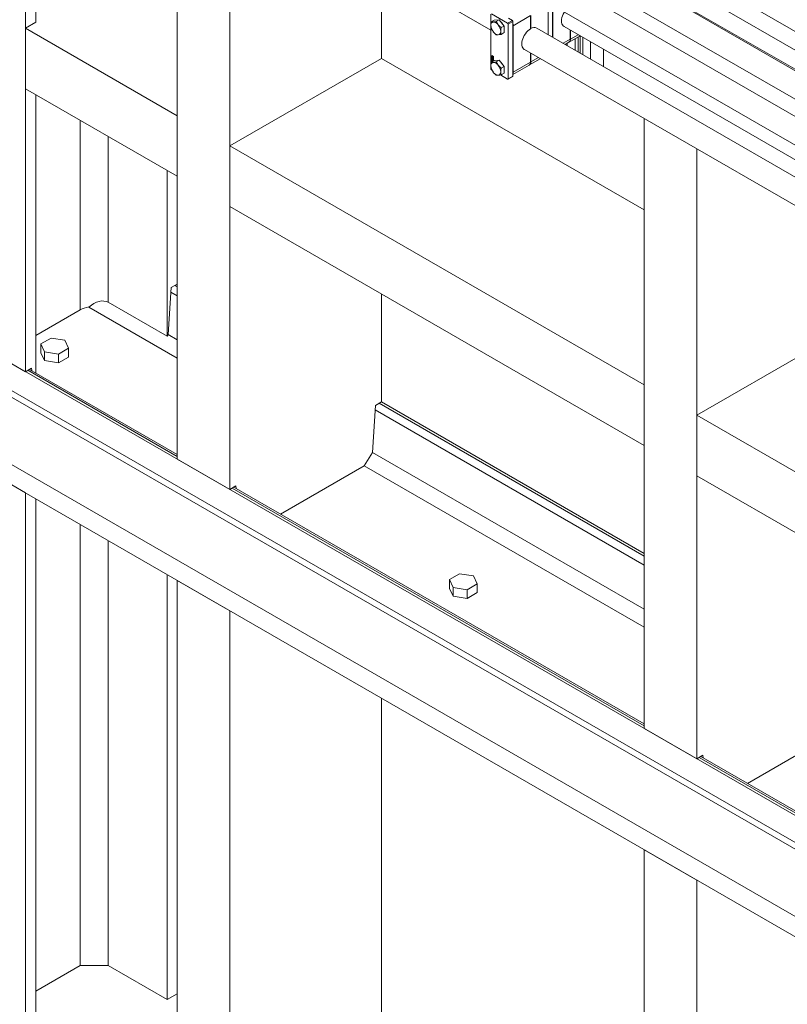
# Model space of a CAD drawing. Header units: millimetres. Extents: x 525 to 29324, y 175 to 20618.
# Tile 372 of 588: x 19094 to 20024, y 13151 to 14345. Entities that reach past the tile are written whole.
import ezdxf

# ---------------------------------------------------------------- set-up
doc = ezdxf.new("R2010")
doc.units = ezdxf.units.MM
doc.linetypes.add('SLD-Continua', pattern=[0])

msp = doc.modelspace()

# ---------------------------------------------------------------- linework, layer by layer
at = {"color": 7, "linetype": 'SLD-Continua', "lineweight": 18, "ltscale": 35}
for p, q in [((19101.2, 13917.9), (19101.2, 14657.3)), ((19101.2, 13917.9), (19101.2, 14657.3)), ((19101.2, 13917.9), (19101.2, 14657.3)), ((19101.2, 13917.9), (19101.2, 14657.3)), ((19101.2, 13917.9), (19101.2, 14657.3)), ((19113.6, 14341.6), (19113.6, 14650.2)), ((19113.6, 14341.6), (19113.6, 14650.2)), ((19113.6, 14341.6), (19113.6, 14650.2)), ((19113.6, 14341.6), (19113.6, 14650.2)), ((19113.6, 14341.6), (19113.6, 14650.2)), ((19285, 13811.8), (19285, 14551.2)), ((19285, 13811.8), (19285, 14551.2)), ((19285, 13811.8), (19285, 14551.2)), ((19285, 13811.8), (19285, 14551.2)), ((19285, 13811.8), (19285, 14551.2)), ((19348.7, 13775.1), (19348.7, 14514.5)), ((19348.7, 13775.1), (19348.7, 14514.5)), ((19348.7, 13775.1), (19348.7, 14514.5)), ((19348.7, 13775.1), (19348.7, 14514.5)), ((19348.7, 13775.1), (19348.7, 14514.5)), ((20753.4, 13892.3), (19730.7, 14482.5)), ((19760.3, 14488), (20773, 13903.6)), ((19720.8, 14465.1), (20742.4, 13875.5)), ((20742.4, 13873.7), (19768.6, 14435.7)), ((20742.4, 13873.7), (19768.6, 14435.7)), ((19753.6, 14409.8), (20742.4, 13839.1)), ((19753.6, 14409.8), (20742.4, 13839.1)), ((19532.5, 14297.7), (19532.5, 14398.6)), ((19532.5, 14297.7), (19532.5, 14398.6)), ((19532.5, 14297.7), (19532.5, 14398.6)), ((19532.5, 14297.7), (19532.5, 14398.6)), ((19532.5, 14297.7), (19532.5, 14398.6)), ((19546.9, 14400.1), (19664.8, 14332)), ((20740.4, 13819.4), (19720.5, 14408)), ((19705.5, 14382), (20725.4, 13793.4)), ((19734.2, 14361.9), (19734.2, 14326.6)), ((19739.7, 14323.4), (19739.7, 14362.3)), ((19739.9, 14362.2), (19739.9, 14323.3)), ((19664.8, 14351.3), (19664.8, 14285.4)), ((19665.5, 14351.8), (19685.2, 14340.4)), ((19691.8, 14337.4), (19712.8, 14349.6)), ((19712.8, 14333.6), (19712.8, 14349.6)), ((19713.2, 14349.8), (19713.2, 14333.9)), ((19101.2, 14334.4), (19113.6, 14341.6)), ((19101.2, 14334.4), (19113.6, 14341.6)), ((19101.2, 14334.4), (19113.6, 14341.6)), ((19101.2, 14334.4), (19113.6, 14341.6)), ((19101.2, 14334.4), (19113.6, 14341.6)), ((19668.9, 14344), (19665.4, 14341.9)), ((19674.9, 14344.5), (19668.9, 14344)), ((19671.4, 14342.4), (19670.8, 14341.1)), ((19674.9, 14344.5), (19671.4, 14342.4)), ((19681, 14337), (19674.9, 14344.5)), ((19681, 14337), (19677.4, 14335)), ((19681, 14329), (19681, 14337)), ((19685.2, 14340.4), (19690.9, 14343.7)), ((19686, 14339.1), (19691.6, 14342.4)), ((19686, 14339.1), (19686, 14273.1)), ((19690.9, 14343.7), (19686.2, 14346.4)), ((19691.6, 14276.4), (19691.6, 14342.4)), ((19691.8, 14337.4), (19691.8, 14281.1)), ((19285, 14228.3), (19101.2, 14334.4)), ((19101.2, 14260.9), (19101.2, 14334.4)), ((19285, 14228.3), (19101.2, 14334.4)), ((19101.2, 14260.9), (19101.2, 14334.4)), ((19285, 14228.3), (19101.2, 14334.4)), ((19101.2, 14260.9), (19101.2, 14334.4)), ((19285, 14228.3), (19101.2, 14334.4)), ((19101.2, 14260.9), (19101.2, 14334.4)), ((19285, 14228.3), (19101.2, 14334.4)), ((19101.2, 14260.9), (19101.2, 14334.4)), ((19670.8, 14327.2), (19671.4, 14326.4)), ((19681, 14329), (19677.4, 14326.9)), ((19712.8, 14334.1), (19713.2, 14333.9)), ((20725.4, 13754.5), (19720.5, 14334.5)), ((19753.6, 14336.3), (20725.4, 13775.4)), ((19759.7, 14317.5), (19772.9, 14325.2)), ((19760.9, 14321), (19760.9, 14332.1)), ((19761.3, 14331.8), (19761.3, 14321.2)), ((19770.5, 14326.5), (19761.3, 14321.2)), ((19772.9, 14325.1), (19772.9, 14304.2)), ((19752.4, 14316.1), (19760.9, 14321)), ((19754.8, 14314.7), (19759.2, 14317.3)), ((19757.4, 14316.2), (19757.4, 14313.2)), ((19766.9, 14321.7), (19766.9, 14307.7)), ((19770.5, 14323.8), (19770.5, 14305.7)), ((19776.1, 14323.3), (19776.1, 14302.4)), ((19785.7, 14317.8), (19785.7, 14296.9)), ((19666.2, 14301.2), (19668, 14300.1)), ((19666.2, 14293.4), (19666.2, 14301.2)), ((19666.3, 14301.1), (19666.3, 14293.4)), ((19705.5, 14308.5), (20725.4, 13719.9)), ((19712.8, 14293.2), (19712.8, 14304.3)), ((19713.2, 14304.1), (19713.2, 14293.5)), ((19801.2, 14308.8), (19801.2, 14287.9)), ((19348.7, 14191.6), (19532.5, 14297.7)), ((19348.7, 14191.6), (19532.5, 14297.7)), ((19348.7, 14191.6), (19532.5, 14297.7)), ((19348.7, 14191.6), (19532.5, 14297.7)), ((19348.7, 14191.6), (19532.5, 14297.7)), ((19850.7, 14114.1), (19532.5, 14297.7)), ((19850.7, 14114.1), (19532.5, 14297.7)), ((19850.7, 14114.1), (19532.5, 14297.7)), ((19850.7, 14114.1), (19532.5, 14297.7)), ((19850.7, 14114.1), (19532.5, 14297.7)), ((19668.9, 14295), (19665.4, 14292.9)), ((19666.5, 14301), (19666.4, 14300.9)), ((19666.4, 14300.9), (19666.4, 14299)), ((19666.5, 14300.8), (19666.4, 14300.9)), ((19666.4, 14299), (19667, 14298.6)), ((19666.4, 14298.8), (19666.5, 14298.9)), ((19667.9, 14297.9), (19666.4, 14298.8)), ((19666.4, 14298.8), (19666.4, 14293.5)), ((19666.6, 14298.5), (19666.4, 14298.4)), ((19666.4, 14297.9), (19666.4, 14298.4)), ((19666.6, 14298), (19666.4, 14297.9)), ((19666.4, 14297.2), (19667, 14296.9)), ((19666.4, 14296.9), (19666.4, 14297.2)), ((19666.6, 14297), (19666.4, 14296.9)), ((19667, 14296.6), (19666.4, 14296.9)), ((19666.4, 14296.8), (19667.2, 14295.9)), ((19666.4, 14296.5), (19666.4, 14296.8)), ((19666.6, 14296.6), (19666.4, 14296.5)), ((19666.6, 14296.4), (19666.4, 14296.5)), ((19666.4, 14295.8), (19666.6, 14295.8)), ((19666.4, 14295.5), (19666.4, 14295.8)), ((19666.6, 14295.6), (19666.4, 14295.5)), ((19667.2, 14295.5), (19666.4, 14295.5)), ((19666.6, 14295.4), (19666.4, 14295.3)), ((19666.4, 14294.7), (19666.4, 14295.3)), ((19666.6, 14294.8), (19666.4, 14294.7)), ((19666.4, 14294.3), (19667.1, 14293.9)), ((19666.4, 14294), (19666.4, 14294.3)), ((19666.6, 14294.1), (19666.4, 14294)), ((19666.7, 14293.9), (19666.4, 14294)), ((19666.7, 14300.9), (19666.5, 14301)), ((19666.7, 14300.9), (19666.5, 14300.8)), ((19666.5, 14299.1), (19666.5, 14300.8)), ((19666.7, 14299.2), (19666.5, 14299.1)), ((19666.8, 14298.9), (19666.5, 14299.1)), ((19668, 14298), (19666.5, 14298.9)), ((19666.6, 14298), (19666.6, 14298.5)), ((19666.7, 14298.3), (19666.6, 14298.3)), ((19666.6, 14298.3), (19666.6, 14297.8)), ((19666.7, 14298.3), (19666.6, 14298.3)), ((19666.6, 14297), (19666.6, 14297.1)), ((19667.1, 14296.7), (19666.6, 14297)), ((19666.7, 14296.4), (19666.6, 14296.6)), ((19666.6, 14296.6), (19666.6, 14296.6)), ((19666.6, 14295.8), (19666.6, 14296.4)), ((19666.7, 14296.4), (19666.6, 14296.4)), ((19666.7, 14295.9), (19666.6, 14295.8)), ((19666.6, 14295.6), (19666.6, 14295.8)), ((19667.2, 14295.6), (19666.6, 14295.6)), ((19666.6, 14294.8), (19666.6, 14295.4)), ((19666.8, 14295.2), (19666.6, 14295.1)), ((19666.6, 14295.1), (19666.6, 14294.7)), ((19666.6, 14294.1), (19666.6, 14294.2)), ((19666.8, 14294), (19666.6, 14294.1)), ((19666.7, 14300), (19666.7, 14300.9)), ((19666.7, 14299.2), (19666.7, 14299.5)), ((19666.8, 14299.1), (19666.7, 14299.2)), ((19666.7, 14298.5), (19666.7, 14298.3)), ((19666.7, 14298.3), (19666.7, 14298.3)), ((19666.9, 14298.3), (19666.7, 14298.2)), ((19666.7, 14298.3), (19666.7, 14298.3)), ((19666.7, 14297.8), (19666.7, 14298.2)), ((19666.9, 14297.9), (19666.7, 14297.8)), ((19666.7, 14297.7), (19666.8, 14297.8)), ((19666.8, 14297.8), (19666.7, 14297.7)), ((19666.8, 14297.8), (19666.7, 14297.7)), ((19666.7, 14297.5), (19666.8, 14297.6)), ((19666.7, 14295.9), (19666.7, 14296.4)), ((19666.9, 14296.3), (19666.7, 14296.2)), ((19667, 14295.8), (19666.7, 14296.2)), ((19666.7, 14296.2), (19666.7, 14295.8)), ((19666.7, 14295.8), (19667, 14295.8)), ((19666.7, 14295.4), (19667.2, 14295.1)), ((19666.8, 14295.2), (19666.7, 14295.1)), ((19667.2, 14294.8), (19666.7, 14295.1)), ((19666.7, 14294.6), (19667.2, 14294.3)), ((19666.8, 14294.4), (19666.7, 14294.3)), ((19667.2, 14294), (19666.7, 14294.3)), ((19666.8, 14294), (19666.7, 14293.9)), ((19666.7, 14293.7), (19666.7, 14293.9)), ((19667, 14300.7), (19666.8, 14300.6)), ((19666.8, 14300.6), (19666.8, 14300.1)), ((19667, 14300.5), (19666.8, 14300.6)), ((19666.8, 14300.1), (19666.8, 14300.1)), ((19666.8, 14299.2), (19666.8, 14298.9)), ((19666.8, 14297.8), (19666.8, 14297.8)), ((19667.2, 14295), (19666.8, 14295.2)), ((19667.2, 14294.2), (19666.8, 14294.4)), ((19666.8, 14293.7), (19666.8, 14294)), ((19667.1, 14298.3), (19666.9, 14298.2)), ((19666.9, 14297.9), (19666.9, 14298.3)), ((19667.1, 14298.3), (19666.9, 14298.2)), ((19667.1, 14298.3), (19666.9, 14298.2)), ((19667.1, 14298.3), (19666.9, 14298.2)), ((19666.9, 14298.1), (19666.9, 14297.6)), ((19666.9, 14297.3), (19666.9, 14297.6)), ((19667.1, 14297.4), (19666.9, 14297.3)), ((19667.2, 14295.9), (19666.9, 14296.3)), ((19667, 14293.9), (19666.9, 14293.8)), ((19666.9, 14293.8), (19666.9, 14293.8)), ((19666.9, 14293.8), (19666.9, 14293.8)), ((19667.2, 14300.6), (19667, 14300.7)), ((19667.2, 14300.6), (19667, 14300.5)), ((19667, 14299.9), (19667, 14300.5)), ((19667.2, 14300), (19667, 14299.9)), ((19667.2, 14299.3), (19667, 14299.2)), ((19667, 14298.6), (19667, 14299.2)), ((19667.2, 14298.7), (19667, 14298.6)), ((19667.1, 14298.2), (19667, 14298.1)), ((19667.1, 14298.2), (19667, 14298.1)), ((19667, 14297.6), (19667, 14298.1)), ((19667.1, 14298.1), (19667, 14298.1)), ((19667.1, 14297.7), (19667, 14297.6)), ((19667.1, 14297.7), (19667, 14297.6)), ((19667, 14297.6), (19667.1, 14297.6)), ((19667.1, 14297.6), (19667, 14297.6)), ((19667, 14297.3), (19667.1, 14297.4)), ((19667, 14297.3), (19667.2, 14297.2)), ((19667, 14296.9), (19667, 14297.3)), ((19667.1, 14297), (19667, 14296.9)), ((19667.1, 14296.7), (19667, 14296.6)), ((19667, 14296.2), (19667, 14296.6)), ((19667.1, 14296.3), (19667, 14296.2)), ((19667.2, 14296.1), (19667, 14296.2)), ((19667.2, 14295.9), (19667, 14295.8)), ((19667, 14293.9), (19667, 14293.9)), ((19667.1, 14297.7), (19667.1, 14298.1)), ((19667.1, 14297.6), (19667.1, 14297.4)), ((19667.1, 14297), (19667.1, 14297.2)), ((19667.1, 14296.3), (19667.1, 14296.7)), ((19667.2, 14296.3), (19667.1, 14296.3)), ((19667.2, 14300), (19667.2, 14300.6)), ((19667.3, 14300.5), (19667.2, 14300.4)), ((19667.2, 14300.4), (19667.2, 14299.8)), ((19667.9, 14300), (19667.2, 14300.4)), ((19667.2, 14298.7), (19667.2, 14299.3)), ((19667.3, 14299.2), (19667.2, 14299.1)), ((19667.2, 14299.1), (19667.2, 14298.5)), ((19667.2, 14298.5), (19667.4, 14298.4)), ((19667.2, 14298), (19667.2, 14297.5)), ((19667.2, 14297.2), (19667.2, 14296.1)), ((19667.2, 14295.9), (19667.2, 14295.5)), ((19667.2, 14295.1), (19667.2, 14294.8)), ((19667.2, 14294.3), (19667.2, 14294)), ((19668, 14300.1), (19667.3, 14300.5)), ((19667.4, 14299.2), (19667.3, 14299.2)), ((19667.4, 14300.1), (19667.7, 14299.9)), ((19667.4, 14299.8), (19667.4, 14300.1)), ((19667.5, 14299.9), (19667.4, 14299.8)), ((19667.4, 14298.9), (19667.6, 14299)), ((19667.4, 14298.4), (19667.4, 14298.9)), ((19667.5, 14298.5), (19667.4, 14298.4)), ((19667.5, 14299.9), (19667.5, 14300)), ((19667.5, 14298.5), (19667.5, 14299)), ((19667.7, 14299.9), (19667.7, 14298.2)), ((19667.7, 14298.2), (19667.9, 14298.1)), ((19668, 14300.1), (19667.9, 14300)), ((19667.9, 14298.1), (19667.9, 14300)), ((19668, 14298.2), (19667.9, 14298.1)), ((19668, 14298), (19667.9, 14297.9)), ((19667.9, 14294.3), (19667.9, 14297.9)), ((19668, 14300.1), (19668, 14294.4)), ((19668, 14298.2), (19668, 14300.1)), ((19668, 14294.4), (19668, 14298)), ((19674.9, 14295.5), (19668.9, 14295)), ((19671.4, 14293.4), (19670.8, 14292.1)), ((19674.9, 14295.5), (19671.4, 14293.4)), ((19681, 14288), (19674.9, 14295.5)), ((19691.6, 14278.3), (19711.2, 14289.5)), ((19691.8, 14281.1), (19712.8, 14293.2)), ((19711.6, 14289.8), (19724.8, 14297.4)), ((19722.4, 14298.8), (19713.2, 14293.5)), ((19665.5, 14284), (19666, 14283.8)), ((19670.8, 14278.2), (19671.4, 14277.4)), ((19676.4, 14277.8), (19685.2, 14272.7)), ((19681, 14288), (19677.4, 14286)), ((19681, 14280), (19677.4, 14277.9)), ((19681, 14280), (19681, 14288)), ((19685.7, 14272.6), (19691.4, 14275.9)), ((19686, 14273.1), (19691.6, 14276.4)), ((21023.7, 12808.4), (18500.2, 14264.8)), ((21023.7, 12808.4), (18500.2, 14264.8)), ((21023.7, 12808.4), (18500.2, 14264.8)), ((21023.7, 12808.4), (18500.2, 14264.8)), ((21023.7, 12808.4), (18500.2, 14264.8)), ((19285, 14154.8), (19101.2, 14260.9)), ((19285, 14154.8), (19101.2, 14260.9)), ((19285, 14154.8), (19101.2, 14260.9)), ((19285, 14154.8), (19101.2, 14260.9)), ((19285, 14154.8), (19101.2, 14260.9)), ((19113.6, 13916.4), (19113.6, 14253.8)), ((19113.6, 13916.4), (19113.6, 14253.8)), ((19113.6, 13916.4), (19113.6, 14253.8)), ((19113.6, 13916.4), (19113.6, 14253.8)), ((19113.6, 13916.4), (19113.6, 14253.8)), ((21023.7, 12775.7), (18500.2, 14232.2)), ((21023.7, 12775.7), (18500.2, 14232.2)), ((21023.7, 12775.7), (18500.2, 14232.2)), ((21023.7, 12767.6), (18493.1, 14228.1)), ((21023.7, 12767.6), (18493.1, 14228.1)), ((21023.7, 12767.6), (18493.1, 14228.1)), ((19167.3, 13992.8), (19167.3, 14222.8)), ((19167.3, 13992.8), (19167.3, 14222.8)), ((19167.3, 13992.8), (19167.3, 14222.8)), ((19167.3, 13992.8), (19167.3, 14222.8)), ((19167.3, 13992.8), (19167.3, 14222.8)), ((19285, 14154.8), (19285, 14228.3)), ((19285, 14154.8), (19285, 14228.3)), ((19285, 14154.8), (19285, 14228.3)), ((19285, 14154.8), (19285, 14228.3)), ((19285, 14154.8), (19285, 14228.3)), ((19850.7, 13485.4), (19850.7, 14224.7)), ((19850.7, 13485.4), (19850.7, 14224.7)), ((19850.7, 13485.4), (19850.7, 14224.7)), ((19850.7, 13485.4), (19850.7, 14224.7)), ((19850.7, 13485.4), (19850.7, 14224.7)), ((19201.3, 14002), (19201.3, 14203.2)), ((19201.3, 14002), (19201.3, 14203.2)), ((19201.3, 14002), (19201.3, 14203.2)), ((19201.3, 14002), (19201.3, 14203.2)), ((19201.3, 14002), (19201.3, 14203.2)), ((19850.7, 13901.8), (19348.7, 14191.6)), ((19348.7, 14118.1), (19348.7, 14191.6)), ((19850.7, 13901.8), (19348.7, 14191.6)), ((19348.7, 14118.1), (19348.7, 14191.6)), ((19850.7, 13901.8), (19348.7, 14191.6)), ((19348.7, 14118.1), (19348.7, 14191.6)), ((19850.7, 13901.8), (19348.7, 14191.6)), ((19348.7, 14118.1), (19348.7, 14191.6)), ((19850.7, 13901.8), (19348.7, 14191.6)), ((19348.7, 14118.1), (19348.7, 14191.6)), ((19914.4, 13448.6), (19914.4, 14188)), ((19914.4, 13448.6), (19914.4, 14188)), ((19914.4, 13448.6), (19914.4, 14188)), ((19914.4, 13448.6), (19914.4, 14188)), ((19914.4, 13448.6), (19914.4, 14188)), ((19272.7, 13960.8), (19272.7, 14162)), ((19272.7, 13960.8), (19272.7, 14162)), ((19272.7, 13960.8), (19272.7, 14162)), ((19272.7, 13960.8), (19272.7, 14162)), ((19272.7, 13960.8), (19272.7, 14162)), ((21023.7, 12685.9), (18493.1, 14146.4)), ((21023.7, 12685.9), (18493.1, 14146.4)), ((21023.7, 12685.9), (18493.1, 14146.4)), ((21023.7, 12661.4), (18500.2, 14117.8)), ((21023.7, 12661.4), (18500.2, 14117.8)), ((21023.7, 12661.4), (18500.2, 14117.8)), ((21023.7, 12661.4), (18500.2, 14117.8)), ((21023.7, 12661.4), (18500.2, 14117.8)), ((21023.7, 12661.4), (18500.2, 14117.8)), ((19850.7, 13828.3), (19348.7, 14118.1)), ((19850.7, 13828.3), (19348.7, 14118.1)), ((19850.7, 13828.3), (19348.7, 14118.1)), ((19850.7, 13828.3), (19348.7, 14118.1)), ((19850.7, 13828.3), (19348.7, 14118.1)), ((19101.2, 13917.9), (18917.4, 14024.1)), ((19101.2, 13917.9), (18917.4, 14024.1)), ((19101.2, 13917.9), (18917.4, 14024.1)), ((19101.2, 13917.9), (18917.4, 14024.1)), ((19101.2, 13917.9), (18917.4, 14024.1)), ((19273.9, 13962.8), (19277.7, 14019.8)), ((19273.9, 13962.8), (19277.7, 14019.8)), ((19273.9, 13962.8), (19277.7, 14019.8)), ((19273.9, 13962.8), (19277.7, 14019.8)), ((19273.9, 13962.8), (19277.7, 14019.8)), ((19277.7, 14019.8), (19285, 14024.1)), ((19277.7, 14019.8), (19285, 14024.1)), ((19277.7, 14019.8), (19285, 14024.1)), ((19277.7, 14019.8), (19285, 14024.1)), ((19277.7, 14019.8), (19285, 14024.1)), ((19285, 14020.8), (19282.3, 14022.4)), ((19285, 14020.8), (19282.3, 14022.4)), ((19285, 14020.8), (19282.3, 14022.4)), ((19285, 14020.8), (19282.3, 14022.4)), ((19285, 14020.8), (19282.3, 14022.4)), ((19285, 14009.9), (19277.3, 14014.3)), ((19285, 14009.9), (19277.3, 14014.3)), ((19285, 14009.9), (19277.3, 14014.3)), ((19285, 14009.9), (19277.3, 14014.3)), ((19285, 14009.9), (19277.3, 14014.3)), ((19532.5, 13881.2), (19532.5, 14012)), ((19532.5, 13881.2), (19532.5, 14012)), ((19532.5, 13881.2), (19532.5, 14012)), ((19532.5, 13881.2), (19532.5, 14012)), ((19532.5, 13881.2), (19532.5, 14012)), ((19113.6, 13961.8), (19167.3, 13992.8)), ((19113.6, 13961.8), (19167.3, 13992.8)), ((19113.6, 13961.8), (19167.3, 13992.8)), ((19113.6, 13961.8), (19167.3, 13992.8)), ((19113.6, 13961.8), (19167.3, 13992.8)), ((19285, 13934.5), (19177.8, 13996.3)), ((19285, 13934.5), (19177.8, 13996.3)), ((19285, 13934.5), (19177.8, 13996.3)), ((19285, 13934.5), (19177.8, 13996.3)), ((19285, 13934.5), (19177.8, 13996.3)), ((19272.7, 13960.8), (19201.3, 14002)), ((19272.7, 13960.8), (19201.3, 14002)), ((19272.7, 13960.8), (19201.3, 14002)), ((19272.7, 13960.8), (19201.3, 14002)), ((19272.7, 13960.8), (19201.3, 14002)), ((19914.4, 13865.1), (20098.2, 13971.2)), ((19914.4, 13865.1), (20098.2, 13971.2)), ((19914.4, 13865.1), (20098.2, 13971.2)), ((19914.4, 13865.1), (20098.2, 13971.2)), ((19914.4, 13865.1), (20098.2, 13971.2)), ((19132.1, 13958.6), (19119.8, 13951.5)), ((19132.1, 13958.6), (19119.8, 13951.5)), ((19132.1, 13958.6), (19119.8, 13951.5)), ((19148.8, 13956), (19132.1, 13958.6)), ((19148.8, 13956), (19132.1, 13958.6)), ((19148.8, 13956), (19132.1, 13958.6)), ((19153.3, 13946.3), (19148.8, 13956)), ((19153.3, 13946.3), (19148.8, 13956)), ((19153.3, 13946.3), (19148.8, 13956)), ((19273.9, 13962.8), (19272.7, 13960.8)), ((19273.9, 13962.8), (19272.7, 13960.8)), ((19273.9, 13962.8), (19272.7, 13960.8)), ((19273.9, 13962.8), (19272.7, 13960.8)), ((19273.9, 13962.8), (19272.7, 13960.8)), ((19285, 13956.4), (19273.9, 13962.8)), ((19285, 13956.4), (19273.9, 13962.8)), ((19285, 13956.4), (19273.9, 13962.8)), ((19285, 13956.4), (19273.9, 13962.8)), ((19285, 13956.4), (19273.9, 13962.8)), ((19119.8, 13951.5), (19124.3, 13941.9)), ((19119.8, 13940.9), (19119.8, 13951.5)), ((19119.8, 13951.5), (19124.3, 13941.9)), ((19119.8, 13940.9), (19119.8, 13951.5)), ((19119.8, 13951.5), (19124.3, 13941.9)), ((19119.8, 13940.9), (19119.8, 13951.5)), ((19141, 13939.3), (19153.3, 13946.3)), ((19141, 13939.3), (19153.3, 13946.3)), ((19141, 13939.3), (19153.3, 13946.3)), ((19153.3, 13935.7), (19153.3, 13946.3)), ((19153.3, 13935.7), (19153.3, 13946.3)), ((19153.3, 13935.7), (19153.3, 13946.3)), ((19119.8, 13940.9), (19124.3, 13931.3)), ((19119.8, 13940.9), (19124.3, 13931.3)), ((19119.8, 13940.9), (19124.3, 13931.3)), ((19124.3, 13941.9), (19141, 13939.3)), ((19124.3, 13931.3), (19124.3, 13941.9)), ((19124.3, 13941.9), (19141, 13939.3)), ((19124.3, 13931.3), (19124.3, 13941.9)), ((19124.3, 13941.9), (19141, 13939.3)), ((19124.3, 13931.3), (19124.3, 13941.9)), ((19124.3, 13931.3), (19141, 13928.7)), ((19124.3, 13931.3), (19141, 13928.7)), ((19124.3, 13931.3), (19141, 13928.7)), ((19141, 13928.7), (19141, 13939.3)), ((19141, 13928.7), (19141, 13939.3)), ((19141, 13928.7), (19141, 13939.3)), ((19141, 13928.7), (19153.3, 13935.7)), ((19141, 13928.7), (19153.3, 13935.7)), ((19141, 13928.7), (19153.3, 13935.7)), ((19101.2, 13917.9), (19108.6, 13922.2)), ((19101.2, 13917.9), (19108.6, 13922.2)), ((19101.2, 13917.9), (19108.6, 13922.2)), ((19101.2, 13917.9), (19108.6, 13922.2)), ((19101.2, 13917.9), (19108.6, 13922.2)), ((19285, 13815.1), (19104, 13919.6)), ((19285, 13815.1), (19104, 13919.6)), ((19285, 13815.1), (19104, 13919.6)), ((19285, 13815.1), (19104, 13919.6)), ((19285, 13815.1), (19104, 13919.6)), ((19285, 13817.4), (19106, 13920.7)), ((19285, 13817.4), (19106, 13920.7)), ((19285, 13817.4), (19106, 13920.7)), ((19285, 13817.4), (19106, 13920.7)), ((19285, 13817.4), (19106, 13920.7)), ((19108.6, 13922.2), (19108.8, 13919.2)), ((19108.6, 13922.2), (19108.8, 13919.2)), ((19108.6, 13922.2), (19108.8, 13919.2)), ((19108.6, 13922.2), (19108.8, 13919.2)), ((19108.6, 13922.2), (19108.8, 13919.2)), ((19850.7, 13828.3), (19850.7, 13901.8)), ((19850.7, 13828.3), (19850.7, 13901.8)), ((19850.7, 13828.3), (19850.7, 13901.8)), ((19850.7, 13828.3), (19850.7, 13901.8)), ((19850.7, 13828.3), (19850.7, 13901.8)), ((19101.2, 13771), (18917.4, 13877.1)), ((19101.2, 13771), (18917.4, 13877.1)), ((19101.2, 13771), (18917.4, 13877.1)), ((19101.2, 13771), (18917.4, 13877.1)), ((19101.2, 13771), (18917.4, 13877.1)), ((19101.2, 13771), (18917.4, 13877.1)), ((19521.4, 13820), (19525.2, 13877)), ((19521.4, 13820), (19525.2, 13877)), ((19521.4, 13820), (19525.2, 13877)), ((19521.4, 13820), (19525.2, 13877)), ((19521.4, 13820), (19525.2, 13877)), ((19850.7, 13683.4), (19524.8, 13871.5)), ((19850.7, 13683.4), (19524.8, 13871.5)), ((19850.7, 13683.4), (19524.8, 13871.5)), ((19850.7, 13683.4), (19524.8, 13871.5)), ((19850.7, 13683.4), (19524.8, 13871.5)), ((19525.2, 13877), (19532.5, 13881.2)), ((19525.2, 13877), (19532.5, 13881.2)), ((19525.2, 13877), (19532.5, 13881.2)), ((19525.2, 13877), (19532.5, 13881.2)), ((19525.2, 13877), (19532.5, 13881.2)), ((19850.7, 13694.4), (19529.7, 13879.6)), ((19850.7, 13694.4), (19529.7, 13879.6)), ((19850.7, 13694.4), (19529.7, 13879.6)), ((19850.7, 13694.4), (19529.7, 13879.6)), ((19850.7, 13694.4), (19529.7, 13879.6)), ((19850.7, 13697.6), (19532.5, 13881.2)), ((19850.7, 13697.6), (19532.5, 13881.2)), ((19850.7, 13697.6), (19532.5, 13881.2)), ((19850.7, 13697.6), (19532.5, 13881.2)), ((19850.7, 13697.6), (19532.5, 13881.2)), ((20416.4, 13575.4), (19914.4, 13865.1)), ((19914.4, 13791.6), (19914.4, 13865.1)), ((20416.4, 13575.4), (19914.4, 13865.1)), ((19914.4, 13791.6), (19914.4, 13865.1)), ((20416.4, 13575.4), (19914.4, 13865.1)), ((19914.4, 13791.6), (19914.4, 13865.1)), ((20416.4, 13575.4), (19914.4, 13865.1)), ((19914.4, 13791.6), (19914.4, 13865.1)), ((20416.4, 13575.4), (19914.4, 13865.1)), ((19914.4, 13791.6), (19914.4, 13865.1)), ((19348.7, 13775.1), (19285, 13811.8)), ((19348.7, 13775.1), (19285, 13811.8)), ((19348.7, 13775.1), (19285, 13811.8)), ((19348.7, 13775.1), (19285, 13811.8)), ((19348.7, 13775.1), (19285, 13811.8)), ((19521.4, 13820), (19511.5, 13803.8)), ((19521.4, 13820), (19511.5, 13803.8)), ((19521.4, 13820), (19511.5, 13803.8)), ((19521.4, 13820), (19511.5, 13803.8)), ((19521.4, 13820), (19511.5, 13803.8)), ((19850.7, 13629.9), (19521.4, 13820)), ((19850.7, 13629.9), (19521.4, 13820)), ((19850.7, 13629.9), (19521.4, 13820)), ((19850.7, 13629.9), (19521.4, 13820)), ((19850.7, 13629.9), (19521.4, 13820)), ((19410.1, 13745.2), (19511.5, 13803.8)), ((19410.1, 13745.2), (19511.5, 13803.8)), ((19410.1, 13745.2), (19511.5, 13803.8)), ((19410.1, 13745.2), (19511.5, 13803.8)), ((19410.1, 13745.2), (19511.5, 13803.8)), ((19850.7, 13608), (19511.5, 13803.8)), ((19850.7, 13608), (19511.5, 13803.8)), ((19850.7, 13608), (19511.5, 13803.8)), ((19850.7, 13608), (19511.5, 13803.8)), ((19850.7, 13608), (19511.5, 13803.8)), ((20416.4, 13501.9), (19914.4, 13791.6)), ((20416.4, 13501.9), (19914.4, 13791.6)), ((20416.4, 13501.9), (19914.4, 13791.6)), ((20416.4, 13501.9), (19914.4, 13791.6)), ((20416.4, 13501.9), (19914.4, 13791.6)), ((19348.7, 13775.1), (19356, 13779.4)), ((19348.7, 13775.1), (19356, 13779.4)), ((19348.7, 13775.1), (19356, 13779.4)), ((19348.7, 13775.1), (19356, 13779.4)), ((19348.7, 13775.1), (19356, 13779.4)), ((19850.7, 13488.6), (19351.5, 13776.7)), ((19850.7, 13488.6), (19351.5, 13776.7)), ((19850.7, 13488.6), (19351.5, 13776.7)), ((19850.7, 13488.6), (19351.5, 13776.7)), ((19850.7, 13488.6), (19351.5, 13776.7)), ((19850.7, 13490.9), (19353.5, 13777.9)), ((19850.7, 13490.9), (19353.5, 13777.9)), ((19850.7, 13490.9), (19353.5, 13777.9)), ((19850.7, 13490.9), (19353.5, 13777.9)), ((19850.7, 13490.9), (19353.5, 13777.9)), ((19356, 13779.4), (19356.3, 13776.3)), ((19356, 13779.4), (19356.3, 13776.3)), ((19356, 13779.4), (19356.3, 13776.3)), ((19356, 13779.4), (19356.3, 13776.3)), ((19356, 13779.4), (19356.3, 13776.3)), ((19101.2, 11823.3), (19101.2, 13771)), ((19101.2, 11823.3), (19101.2, 13771)), ((19101.2, 11823.3), (19101.2, 13771)), ((19101.2, 11823.3), (19101.2, 13771)), ((19101.2, 11823.3), (19101.2, 13771)), ((19101.2, 11823.3), (19101.2, 13771)), ((19113.6, 13064.8), (19113.6, 13763.8)), ((19113.6, 13064.8), (19113.6, 13763.8)), ((19113.6, 13064.8), (19113.6, 13763.8)), ((19113.6, 13064.8), (19113.6, 13763.8)), ((19113.6, 13064.8), (19113.6, 13763.8)), ((19113.6, 13064.8), (19113.6, 13763.8)), ((19167.3, 13197.8), (19167.3, 13732.8)), ((19167.3, 13197.8), (19167.3, 13732.8)), ((19167.3, 13197.8), (19167.3, 13732.8)), ((19167.3, 13197.8), (19167.3, 13732.8)), ((19167.3, 13197.8), (19167.3, 13732.8)), ((19167.3, 13197.8), (19167.3, 13732.8)), ((19201.3, 13197.8), (19201.3, 13713.2)), ((19201.3, 13197.8), (19201.3, 13713.2)), ((19201.3, 13197.8), (19201.3, 13713.2)), ((19201.3, 13197.8), (19201.3, 13713.2)), ((19201.3, 13197.8), (19201.3, 13713.2)), ((19201.3, 13197.8), (19201.3, 13713.2)), ((19272.7, 13156.6), (19272.7, 13672)), ((19272.7, 13156.6), (19272.7, 13672)), ((19272.7, 13156.6), (19272.7, 13672)), ((19272.7, 13156.6), (19272.7, 13672)), ((19272.7, 13156.6), (19272.7, 13672)), ((19272.7, 13156.6), (19272.7, 13672)), ((19627, 13672.9), (19614.8, 13665.9)), ((19627, 13672.9), (19614.8, 13665.9)), ((19627, 13672.9), (19614.8, 13665.9)), ((19643.8, 13670.3), (19627, 13672.9)), ((19643.8, 13670.3), (19627, 13672.9)), ((19643.8, 13670.3), (19627, 13672.9)), ((19648.3, 13660.7), (19643.8, 13670.3)), ((19648.3, 13660.7), (19643.8, 13670.3)), ((19648.3, 13660.7), (19643.8, 13670.3)), ((19285, 11717.2), (19285, 13664.8)), ((19348.7, 13628.1), (19285, 13664.8)), ((19285, 11717.2), (19285, 13664.8)), ((19348.7, 13628.1), (19285, 13664.8)), ((19285, 11717.2), (19285, 13664.8)), ((19348.7, 13628.1), (19285, 13664.8)), ((19285, 11717.2), (19285, 13664.8)), ((19348.7, 13628.1), (19285, 13664.8)), ((19285, 11717.2), (19285, 13664.8)), ((19348.7, 13628.1), (19285, 13664.8)), ((19285, 11717.2), (19285, 13664.8)), ((19348.7, 13628.1), (19285, 13664.8)), ((19614.8, 13665.9), (19619.3, 13656.2)), ((19614.8, 13655.2), (19614.8, 13665.9)), ((19614.8, 13665.9), (19619.3, 13656.2)), ((19614.8, 13655.2), (19614.8, 13665.9)), ((19614.8, 13665.9), (19619.3, 13656.2)), ((19614.8, 13655.2), (19614.8, 13665.9)), ((19636, 13653.6), (19648.3, 13660.7)), ((19636, 13653.6), (19648.3, 13660.7)), ((19636, 13653.6), (19648.3, 13660.7)), ((19648.3, 13650.1), (19648.3, 13660.7)), ((19648.3, 13650.1), (19648.3, 13660.7)), ((19648.3, 13650.1), (19648.3, 13660.7)), ((19614.8, 13655.2), (19619.3, 13645.6)), ((19614.8, 13655.2), (19619.3, 13645.6)), ((19614.8, 13655.2), (19619.3, 13645.6)), ((19619.3, 13656.2), (19636, 13653.6)), ((19619.3, 13645.6), (19619.3, 13656.2)), ((19619.3, 13645.6), (19619.3, 13656.2)), ((19619.3, 13656.2), (19636, 13653.6)), ((19619.3, 13645.6), (19619.3, 13656.2)), ((19619.3, 13656.2), (19636, 13653.6)), ((19619.3, 13645.6), (19636, 13643)), ((19619.3, 13645.6), (19636, 13643)), ((19619.3, 13645.6), (19636, 13643)), ((19636, 13643), (19636, 13653.6)), ((19636, 13643), (19636, 13653.6)), ((19636, 13643), (19636, 13653.6)), ((19636, 13643), (19648.3, 13650.1)), ((19636, 13643), (19648.3, 13650.1)), ((19636, 13643), (19648.3, 13650.1)), ((19348.7, 11680.4), (19348.7, 13628.1)), ((19348.7, 11680.4), (19348.7, 13628.1)), ((19348.7, 11680.4), (19348.7, 13628.1)), ((19348.7, 11680.4), (19348.7, 13628.1)), ((19348.7, 11680.4), (19348.7, 13628.1)), ((19348.7, 11680.4), (19348.7, 13628.1)), ((19532.5, 13020.9), (19532.5, 13522)), ((19532.5, 13020.9), (19532.5, 13522)), ((19532.5, 13020.9), (19532.5, 13522)), ((19532.5, 13020.9), (19532.5, 13522)), ((19532.5, 13020.9), (19532.5, 13522)), ((19532.5, 13020.9), (19532.5, 13522)), ((19914.4, 13448.6), (19850.7, 13485.4)), ((19914.4, 13448.6), (19850.7, 13485.4)), ((19914.4, 13448.6), (19850.7, 13485.4)), ((19914.4, 13448.6), (19850.7, 13485.4)), ((19914.4, 13448.6), (19850.7, 13485.4)), ((19975.8, 13418.8), (20077.2, 13477.3)), ((19975.8, 13418.8), (20077.2, 13477.3)), ((19975.8, 13418.8), (20077.2, 13477.3)), ((19975.8, 13418.8), (20077.2, 13477.3)), ((19975.8, 13418.8), (20077.2, 13477.3)), ((19914.4, 13448.6), (19921.7, 13452.9)), ((19914.4, 13448.6), (19921.7, 13452.9)), ((19914.4, 13448.6), (19921.7, 13452.9)), ((19914.4, 13448.6), (19921.7, 13452.9)), ((19914.4, 13448.6), (19921.7, 13452.9)), ((20416.4, 13162.1), (19917.2, 13450.2)), ((20416.4, 13162.1), (19917.2, 13450.2)), ((20416.4, 13162.1), (19917.2, 13450.2)), ((20416.4, 13162.1), (19917.2, 13450.2)), ((20416.4, 13162.1), (19917.2, 13450.2)), ((20416.4, 13164.5), (19919.2, 13451.4)), ((20416.4, 13164.5), (19919.2, 13451.4)), ((20416.4, 13164.5), (19919.2, 13451.4)), ((20416.4, 13164.5), (19919.2, 13451.4)), ((20416.4, 13164.5), (19919.2, 13451.4)), ((19921.7, 13452.9), (19921.9, 13449.8)), ((19921.7, 13452.9), (19921.9, 13449.8)), ((19921.7, 13452.9), (19921.9, 13449.8)), ((19921.7, 13452.9), (19921.9, 13449.8)), ((19921.7, 13452.9), (19921.9, 13449.8)), ((19850.7, 11390.7), (19850.7, 13338.4)), ((19914.4, 13301.6), (19850.7, 13338.4)), ((19850.7, 11390.7), (19850.7, 13338.4)), ((19914.4, 13301.6), (19850.7, 13338.4)), ((19850.7, 11390.7), (19850.7, 13338.4)), ((19914.4, 13301.6), (19850.7, 13338.4)), ((19850.7, 11390.7), (19850.7, 13338.4)), ((19914.4, 13301.6), (19850.7, 13338.4)), ((19850.7, 11390.7), (19850.7, 13338.4)), ((19914.4, 13301.6), (19850.7, 13338.4)), ((19850.7, 11390.7), (19850.7, 13338.4)), ((19914.4, 13301.6), (19850.7, 13338.4)), ((19914.4, 11716.1), (19914.4, 13301.6)), ((19914.4, 11716.1), (19914.4, 13301.6)), ((19914.4, 11716.1), (19914.4, 13301.6)), ((19914.4, 11716.1), (19914.4, 13301.6)), ((19914.4, 11716.1), (19914.4, 13301.6)), ((19914.4, 11716.1), (19914.4, 13301.6)), ((19167.3, 13197.8), (19113.6, 13166.8)), ((19167.3, 13197.8), (19113.6, 13166.8)), ((19167.3, 13197.8), (19113.6, 13166.8)), ((19167.3, 13197.8), (19113.6, 13166.8)), ((19167.3, 13197.8), (19113.6, 13166.8)), ((19167.3, 13197.8), (19113.6, 13166.8)), ((19167.3, 13197.8), (19201.3, 13197.8)), ((19167.3, 13197.8), (19201.3, 13197.8)), ((19167.3, 13197.8), (19201.3, 13197.8)), ((19167.3, 13197.8), (19201.3, 13197.8)), ((19167.3, 13197.8), (19201.3, 13197.8)), ((19167.3, 13197.8), (19201.3, 13197.8)), ((19272.7, 13156.6), (19201.3, 13197.8)), ((19272.7, 13156.6), (19201.3, 13197.8)), ((19272.7, 13156.6), (19201.3, 13197.8)), ((19272.7, 13156.6), (19201.3, 13197.8)), ((19272.7, 13156.6), (19201.3, 13197.8)), ((19272.7, 13156.6), (19201.3, 13197.8)), ((19285, 13163.7), (19272.7, 13156.6)), ((19285, 13163.7), (19272.7, 13156.6)), ((19285, 13163.7), (19272.7, 13156.6)), ((19285, 13163.7), (19272.7, 13156.6)), ((19285, 13163.7), (19272.7, 13156.6)), ((19285, 13163.7), (19272.7, 13156.6))]:
    msp.add_line(p, q, dxfattribs=at)
at = {"color": 7, "linetype": 'SLD-Continua', "lineweight": 18, "ltscale": 35, "flags": 128}
for points in [[(19753.6, 14336.3), (19753.5, 14336.3), (19752.5, 14337.2), (19751.6, 14338.3), (19751, 14339.7), (19750.6, 14341.3), (19750.5, 14343.1), (19750.6, 14345.1), (19751, 14347.2), (19751.6, 14349.3), (19752.5, 14351.4), (19753.5, 14353.5), (19753.9, 14354.1)], [(19665.4, 14341.9), (19664.9, 14339.3), (19664.8, 14337.6)], [(19664.8, 14337.6), (19665, 14335.5), (19665.4, 14333.9)], [(19667.8, 14341.9), (19666.4, 14341.8), (19665.4, 14341.9)], [(19671.4, 14342.4), (19669.2, 14342), (19667.8, 14341.9)], [(19673.8, 14338.4), (19672.4, 14340.5), (19671.4, 14342.4)], [(19677.4, 14335), (19675.2, 14336.9), (19673.8, 14338.4)], [(19691.6, 14339.2), (19691.7, 14338.8), (19691.8, 14337.4)], [(19665.4, 14333.9), (19666.7, 14331.5), (19667.8, 14329.8)], [(19667.8, 14329.8), (19669.6, 14327.9), (19671.4, 14326.4)], [(19671.4, 14326.4), (19672.7, 14326.3), (19673.8, 14326.4)], [(19673.8, 14326.4), (19675.6, 14326.6), (19677.4, 14326.9)], [(19676.9, 14330.6), (19677, 14332.9), (19677.4, 14335)], [(19677.4, 14326.9), (19677, 14329), (19676.9, 14330.6)], [(19705.5, 14308.5), (19705.4, 14308.6), (19704.4, 14309.4), (19703.5, 14310.5), (19702.9, 14311.9), (19702.5, 14313.6), (19702.4, 14315.4), (19702.5, 14317.4), (19702.9, 14319.4), (19703.5, 14321.5), (19704.4, 14323.6), (19705.4, 14325.7), (19706.7, 14327.7), (19708.1, 14329.5), (19709.6, 14331.1), (19711.2, 14332.5), (19712.8, 14333.6)], [(19665.4, 14292.9), (19664.9, 14290.3), (19664.8, 14288.6)], [(19667.8, 14292.9), (19666.4, 14292.8), (19665.4, 14292.9)], [(19666.8, 14300.1), (19666.8, 14300.1), (19666.7, 14300), (19666.6, 14299.9), (19666.6, 14299.8), (19666.6, 14299.7), (19666.7, 14299.5), (19666.8, 14299.4), (19666.8, 14299.2)], [(19666.6, 14298.6), (19666.6, 14298.5), (19666.6, 14298.5)], [(19666.6, 14295.4), (19666.6, 14295.4), (19666.6, 14295.4)], [(19667, 14299.2), (19666.9, 14299.3), (19666.9, 14299.5), (19666.8, 14299.6), (19666.8, 14299.7), (19666.8, 14299.8), (19666.9, 14299.9), (19666.9, 14299.9), (19667, 14299.9)], [(19666.8, 14297.6), (19666.8, 14297.6), (19666.9, 14297.6)], [(19666.9, 14298.4), (19666.9, 14298.4), (19666.9, 14298.3)], [(19667.1, 14298.3), (19667.1, 14298.3), (19667.1, 14298.3)], [(19667.1, 14298.2), (19667.1, 14298.2), (19667.1, 14298.2)], [(19667.1, 14297.4), (19667.1, 14297.4), (19667.2, 14297.4)], [(19667.2, 14299.8), (19667.3, 14299.7), (19667.3, 14299.6), (19667.4, 14299.5), (19667.4, 14299.3), (19667.4, 14299.2), (19667.3, 14299.2), (19667.3, 14299.1), (19667.2, 14299.1)], [(19667.4, 14298.9), (19667.5, 14298.9), (19667.5, 14299), (19667.6, 14299.1), (19667.6, 14299.2), (19667.6, 14299.4), (19667.5, 14299.5), (19667.5, 14299.7), (19667.4, 14299.8)], [(19671.4, 14293.4), (19669.2, 14293), (19667.8, 14292.9)], [(19673.8, 14289.4), (19672.4, 14291.5), (19671.4, 14293.4)], [(19677.4, 14286), (19675.2, 14287.9), (19673.8, 14289.4)], [(19664.8, 14288.6), (19665, 14286.5), (19665.4, 14284.9)], [(19665.4, 14284.9), (19666.7, 14282.5), (19667.8, 14280.8)], [(19667.8, 14280.8), (19669.6, 14278.9), (19671.4, 14277.4)], [(19671.4, 14277.4), (19672.7, 14277.3), (19673.8, 14277.4)], [(19673.8, 14277.4), (19675.6, 14277.6), (19677.4, 14277.9)], [(19676.9, 14281.6), (19677, 14283.9), (19677.4, 14286)], [(19677.4, 14277.9), (19677, 14280), (19676.9, 14281.6)], [(19691.8, 14281.1), (19691.7, 14279.9), (19691.6, 14279.6)]]:
    msp.add_lwpolyline(points, dxfattribs=at)
at = {"color": 7, "linetype": 'SLD-Continua', "lineweight": 18, "ltscale": 1225}
for centre, radius, start, end in [((19668.5, 14338.2), 3.74, 100.5633, 189.2501), ((19677.9, 14338.2), 13, 182.6376, 219.7722), ((19668.1, 14336.6), 5.21, 57.6568, 92.371), ((19665.1, 14331.6), 11.1, 37.9797, 58.8998), ((19663.8, 14330), 13, 2.6376, 39.7722), ((19668.4, 14332.8), 12.6, 32.7358, 45.461), ((19684.3, 14339), 1.69, 2.6023, 57.3977), ((19689.9, 14342.3), 1.69, 2.6023, 57.3977), ((19676.6, 14336.6), 11.1, 217.9797, 238.8998), ((19673.6, 14331.6), 5.21, 237.6568, 272.371), ((19673.2, 14330), 3.74, 280.5633, 9.2501), ((19717.4, 14327.8), 7.35, 65.0273, 124.7307), ((19757, 14320.5), 3.95, 305.0092, 6.2982), ((19757.6, 14320.7), 3.76, 299.482, 7.6956), ((19668.5, 14289.2), 3.74, 100.5633, 189.2501), ((19666.6, 14298.4), 0.142, 50.815, 189.2203), ((19666.9, 14297.9), 0.5, 182.6023, 237.3977), ((19666.6, 14295.3), 0.14, 50.815, 189.2203), ((19666.9, 14294.7), 0.492, 182.6023, 237.3977), ((19666.8, 14298.3), 0.15, 166.7736, 180.4307), ((19666.7, 14298.3), 0.0626, 140.0849, 167.5269), ((19666.7, 14298.3), 0.0236, 95.0101, 138.5257), ((19666.6, 14298.3), 0.0274, 60.0939, 89.7327), ((19667, 14298), 0.462, 181.8482, 208.3744), ((19666.8, 14297.8), 0.153, 195.0336, 213.491), ((19666.8, 14297.8), 0.213, 180.6019, 195.822), ((19666.7, 14297.8), 0.0616, 213.0727, 238.4452), ((19666.7, 14295.1), 0.0448, 50.815, 189.2203), ((19667.1, 14294.8), 0.492, 182.6023, 237.3977), ((19666.8, 14294.7), 0.158, 182.6023, 237.3977), ((19666.5, 14298.3), 0.317, 57.8294, 59.9969), ((19666.9, 14298.3), 0.142, 50.8734, 189.578), ((19666.6, 14297.8), 0.125, 337.0637, 357.0949), ((19666.7, 14297.7), 0.0436, 303.5095, 336.9901), ((19666.7, 14297.7), 0.0218, 233.6925, 298.769), ((19667, 14298), 0.45, 215.4868, 238.3314), ((19666.7, 14297.6), 0.141, 230.4968, 7.1507), ((19666.7, 14297.9), 0.125, 337.0637, 357.0949), ((19666.8, 14297.8), 0.0436, 303.5095, 336.9901), ((19666.8, 14295.2), 0.0516, 54.3909, 114.3073), ((19667.5, 14299.7), 0.539, 162.4672, 232.2024), ((19666.9, 14298.1), 0.067, 24.2422, 57.3858), ((19667, 14298.1), 0.093, 153.2323, 170.3732), ((19666.9, 14298.1), 0.0335, 114.5836, 153.9137), ((19666.9, 14298.2), 0.0231, 54.9572, 110.7175), ((19666.9, 14298.1), 0.0431, 58.384, 60.0022), ((19667.1, 14298.1), 0.178, 170.9141, 178.9454), ((19667, 14297.6), 0.0258, 236.8556, 278.2009), ((19667.1, 14297.6), 0.318, 237.5394, 239.9935), ((19666.7, 14298), 0.5, 2.6023, 57.3977), ((19666.8, 14298.1), 0.176, 11.4309, 26.732), ((19666.8, 14298.1), 0.202, 0.3672, 12.2359), ((19666.8, 14297.6), 0.154, 348.7277, 0.3147), ((19666.9, 14297.6), 0.0708, 328.7136, 350.449), ((19667, 14297.6), 0.026, 281.1806, 333.613), ((19667, 14297.5), 0.142, 230.815, 9.2203), ((19667.1, 14298.2), 0.0224, 58.3619, 111.0801), ((19666.9, 14298.1), 0.202, 0.3672, 12.2359), ((19667.1, 14297.7), 0.0708, 328.7136, 350.449), ((19667, 14297.7), 0.154, 348.7277, 0.3147), ((19667.1, 14297.7), 0.027, 300.6201, 333.0958), ((19667.3, 14297.7), 0.318, 237.5394, 239.9935), ((19666.6, 14299.2), 1.14, 17.6216, 36.8572), ((19667.5, 14299.2), 0.252, 300.8342, 334.9858), ((19668.1, 14287.6), 5.21, 57.6568, 92.371), ((19665.1, 14282.6), 11.1, 37.9797, 58.8998), ((19663.8, 14281), 13, 2.6376, 39.7722), ((19668.4, 14283.8), 12.6, 32.7358, 45.461), ((19708.9, 14292.8), 3.95, 305.0092, 6.2982), ((19709.5, 14293), 3.76, 299.482, 7.6956), ((19677.9, 14289.2), 13, 182.6376, 219.7722), ((19666.4, 14285.4), 1.69, 182.6023, 237.3977), ((19676.6, 14287.6), 11.1, 217.9797, 238.8998), ((19673.6, 14282.6), 5.21, 237.6568, 272.371), ((19673.2, 14281), 3.74, 280.5633, 9.2501), ((19685.5, 14273), 0.48, 230.815, 9.2203), ((19691.1, 14276.3), 0.542, 305.0092, 6.2982), ((19182.3, 13965.6), 31.1, 98.3687, 118.9176), ((19182.3, 13965.6), 31.1, 98.3687, 118.9176), ((19182.3, 13965.6), 31.1, 98.3687, 118.9176), ((19182.3, 13965.6), 31.1, 98.3687, 118.9176), ((19182.3, 13965.6), 31.1, 98.3687, 118.9176)]:
    msp.add_arc(centre, radius, start, end, dxfattribs=at)
msp.add_ellipse((19184.3, 13974.1), major_axis=(17.3, 27.7), ratio=0.599856, start_param=0.021761, end_param=1.079738, dxfattribs=at)
msp.add_ellipse((19184.3, 13974.1), major_axis=(17.3, 27.7), ratio=0.599856, start_param=0.021761, end_param=1.079738, dxfattribs=at)
msp.add_ellipse((19184.3, 13974.1), major_axis=(17.3, 27.7), ratio=0.599856, start_param=0.021761, end_param=1.079738, dxfattribs=at)
msp.add_ellipse((19184.3, 13974.1), major_axis=(17.3, 27.7), ratio=0.599856, start_param=0.021761, end_param=1.079738, dxfattribs=at)
msp.add_ellipse((19184.3, 13974.1), major_axis=(17.3, 27.7), ratio=0.599856, start_param=0.021761, end_param=1.079738, dxfattribs=at)

doc.saveas('drawing.dxf')
